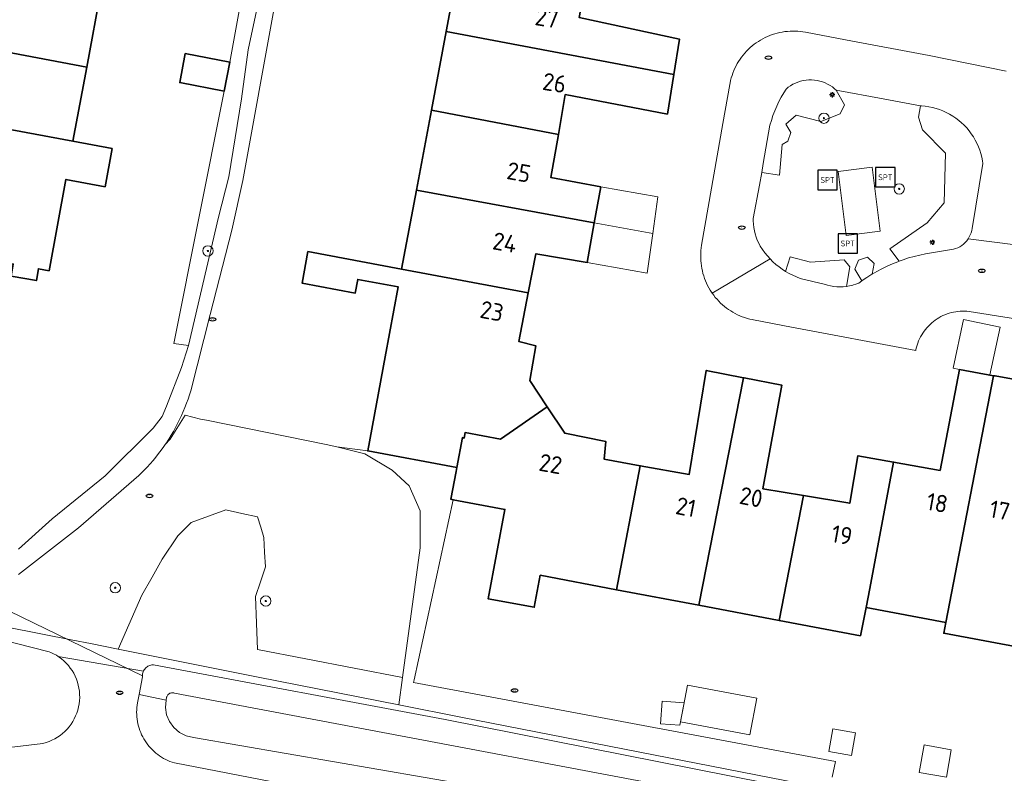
# Model space of a CAD drawing. Header units: metres. Extents: x 152610 to 160096, y 456114 to 462495.
# Tile 276 of 656: x 157154 to 157230, y 460230 to 460288. Entities that reach past the tile are written whole.
import ezdxf
from ezdxf.enums import TextEntityAlignment as Align

# ---------------------------------------------------------------- set-up
doc = ezdxf.new("R2010")
doc.units = ezdxf.units.M
doc.header["$LTSCALE"] = 0.5
doc.layers.get('0').update_dxf_attribs({"linetype": 'CONTINUOUS'})
for name, color, linetype, lineweight in [('B-PV-GR-BEPLANTING_CULTUUR_BOSPLANTSOEN-GV', 251, 'CONTINUOUS', 18), ('B-PV-GR-BEPLANTING_CULTUUR_HEESTERS-GV', 251, 'CONTINUOUS', 18), ('B-PV-GR-BOOM-S', 251, 'CONTINUOUS', 25), ('B-PV-IE-MEUBILAIR-S', 251, 'CONTINUOUS', 25), ('B-PV-IE-MEUBILAIR_WEGMEUBILAIR-S', 251, 'CONTINUOUS', 25), ('B-PV-KW-KUNSTWERK_DUIKER-G', 251, 'CONTINUOUS', 18), ('B-PV-OG-BEBOUWING-GV', 6, 'CONTINUOUS', 35), ('B-PV-OG-BEBOUWING-T18', 1, 'CONTINUOUS', 18), ('B-PV-OG-BEBOUWING_OVERBOUWING-GV', 251, 'CONTINUOUS', 18), ('B-PV-OG-BEBOUWING_SCHUUR-GV', 251, 'CONTINUOUS', 18), ('B-PV-OG-TERREIN_BEGROEID-GV', 251, 'CONTINUOUS', 18), ('B-PV-OG-TERREIN_OEVER-GV', 251, 'CONTINUOUS', 18), ('B-PV-OG-WATER_SLOOT-GV', 251, 'CONTINUOUS', 18), ('B-PV-VH-HALFVERHARDING_GRAVEL-GV', 251, 'CONTINUOUS', 18), ('B-PV-VH-OPENVERHARDING_TEGEL-GV', 251, 'CONTINUOUS', 18)]:
    doc.layers.add(name, color=color, linetype=linetype, lineweight=lineweight)
doc.styles.add('NLCS-ISO', font='NLCS-ISO.ttf')
doc.styles.add('NLCS-ISO-M750-T18', font='NLCS-ISO.ttf', dxfattribs={"height": 1.35})

# ---------------------------------------------------------------- blocks, each defined once
blk = doc.blocks.new('SIE-MEUBILAIR_PAAL_LICHTMAST-SO')
for points in [[(-0.62, 0), (-1, 0)], [(-0.71, 0.71), (-0.44, 0.44)], [(0, 1), (0, 0.62)], [(0.44, 0.44), (0.71, 0.71)], [(1, 0), (0.62, 0)], [(-0.71, -0.71), (-0.44, -0.44)], [(0, -0.62), (0, -1)], [(0.44, -0.44), (0.71, -0.71)]]:
    blk.add_lwpolyline(points)
blk.add_circle((0, 0), 0.5)
blk = doc.blocks.new('SIE-MEUBILAIR_PUT_RIOOLPUT-SO')
blk.add_ellipse((0, 0), major_axis=(1.25, 0), ratio=0.54)
at = {"style": 'NLCS-ISO'}
blk.add_text('ri', height=0.75, dxfattribs=at).set_placement((-0.04, 0.07), align=Align.MIDDLE_CENTER)
blk = doc.blocks.new('SIE-WEG_SPEELTOESTEL-SO')
at = {"flags": 128}
blk.add_lwpolyline([(-3.75, -3.75), (3.75, -3.75), (3.75, 3.75), (-3.75, 3.75)], close=True, dxfattribs=at)
at = {"style": 'NLCS-ISO'}
blk.add_text('SPT', height=2.25, dxfattribs=at).set_placement((0, 0), align=Align.MIDDLE_CENTER)
blk = doc.blocks.new('SGR-BOOM_GBKN-SO')
at = {"linetype": 'ByBlock', "lineweight": 18}
h = blk.add_hatch(color=0, dxfattribs=at)
h.dxf.hatch_style = 1
edge = h.paths.add_edge_path()
edge.add_arc((0, 0), 0.25, 0, 360)
at = {"color": 0, "linetype": 'ByBlock', "lineweight": 18}
for radius in [2, 0.25]:
    blk.add_circle((0, 0), radius, dxfattribs=at)
at = {"color": 0, "linetype": 'ByBlock', "lineweight": 18, "style": 'NLCS-ISO'}
blk.add_attdef('SOORT', (2.5, 0), '', height=1.5, dxfattribs=at)

msp = doc.modelspace()

# ---------------------------------------------------------------- linework, layer by layer
at = {"layer": 'B-PV-GR-BEPLANTING_CULTUUR_BOSPLANTSOEN-GV', "flags": 128}
for points in [[(157171.088, 460289.033), (157170.382, 460285.079), (157169.949, 460282.827), (157166.039, 460263.306), (157167.185, 460263.152), (157169.5, 460273.07), (157170.309, 460276.197), (157171.29, 460282.245), (157171.8, 460286.016), (157172.831, 460290.877)], [(157216.963, 460229.746), (157217.207, 460230.969), (157184.583, 460237.077), (157184.628, 460237.286), (157187.647, 460251.219), (157187.47, 460251.252), (157187.872, 460253.405), (157187.928, 460253.703), (157181.039, 460254.989), (157178.641, 460255.322), (157180.819, 460254.773), (157182.937, 460253.516), (157184.26, 460252.303), (157185.096, 460250.347), (157185.088, 460247.485), (157183.732, 460237.459), (157183.446, 460235.342), (157188.384, 460234.36), (157222.393, 460227.706)], [(157152.196, 460231.924), (157155.929, 460232.363), (157156.164, 460232.429), (157156.394, 460232.51), (157156.619, 460232.607), (157156.837, 460232.717), (157157.047, 460232.842), (157157.248, 460232.98), (157157.44, 460233.131), (157157.622, 460233.295), (157157.792, 460233.47), (157157.951, 460233.655), (157158.097, 460233.851), (157158.23, 460234.056), (157158.35, 460234.269), (157158.455, 460234.489), (157158.546, 460234.716), (157158.621, 460234.949), (157158.681, 460235.185), (157158.726, 460235.426), (157158.755, 460235.668), (157158.767, 460235.912), (157158.764, 460236.156), (157158.745, 460236.4), (157158.71, 460236.642), (157158.659, 460236.881), (157158.593, 460237.116), (157158.511, 460237.346), (157158.415, 460237.57), (157158.304, 460237.788), (157158.179, 460237.998), (157158.04, 460238.199), (157157.889, 460238.391), (157157.726, 460238.572), (157157.551, 460238.743), (157157.365, 460238.901), (157157.169, 460239.047), (157157.104, 460239.089), (157156.964, 460239.18), (157156.751, 460239.3), (157156.53, 460239.405), (157156.415, 460239.452), (157152.43, 460240.444)], [(157220.205, 460227.636), (157187.021, 460234.218), (157164.487, 460238.444), (157164.44, 460238.444), (157164.358, 460238.438), (157164.277, 460238.423), (157164.198, 460238.401), (157164.121, 460238.371), (157164.048, 460238.334), (157163.979, 460238.29), (157163.914, 460238.24), (157163.854, 460238.183), (157163.8, 460238.121), (157163.753, 460238.054), (157163.712, 460237.983), (157163.703, 460237.963), (157163.679, 460237.907), (157163.652, 460237.83), (157163.634, 460237.75), (157163.623, 460237.668), (157163.621, 460237.586), (157163.626, 460237.504), (157163.361, 460236.148), (157165.445, 460235.721), (157165.493, 460235.948), (157165.502, 460235.976), (157165.525, 460236.032), (157165.556, 460236.084), (157165.594, 460236.132), (157165.637, 460236.175), (157165.686, 460236.212), (157165.739, 460236.242), (157165.796, 460236.264), (157165.855, 460236.279), (157165.915, 460236.287), (157165.976, 460236.286), (157166.036, 460236.277), (157166.095, 460236.261), (157217.983, 460226.464)], [(157217.983, 460226.464), (157166.095, 460236.261), (157166.036, 460236.277), (157165.976, 460236.286), (157165.915, 460236.287), (157165.855, 460236.279), (157165.796, 460236.264), (157165.739, 460236.242), (157165.686, 460236.212), (157165.637, 460236.175), (157165.594, 460236.132), (157165.556, 460236.084), (157165.525, 460236.032), (157165.502, 460235.976), (157165.493, 460235.948), (157165.445, 460235.721), (157165.4, 460235.149), (157165.49, 460234.583), (157165.71, 460234.053), (157166.048, 460233.59), (157166.486, 460233.22), (157166.998, 460232.962), (157167.557, 460232.832), (157189.077, 460229.112)]]:
    msp.add_lwpolyline(points, dxfattribs=at)
msp.add_lwpolyline([(157171.296, 460250.164), (157170.068, 460250.437), (157168.731, 460249.946), (157167.393, 460249.455), (157166.356, 460248.418), (157165.156, 460246.617), (157164.365, 460245.225), (157163.573, 460243.833), (157162.572, 460241.538), (157161.751, 460239.658), (157172.582, 460237.503), (157183.446, 460235.342), (157183.732, 460237.459), (157172.506, 460239.623), (157172.433, 460241.674), (157172.36, 460243.724), (157172.742, 460244.87), (157173.124, 460246.016), (157173.07, 460247.163), (157173.015, 460248.309), (157172.77, 460249.1), (157172.524, 460249.891)], close=True, dxfattribs=at)
at = {"layer": 'B-PV-GR-BEPLANTING_CULTUUR_HEESTERS-GV', "flags": 128}
for points in [[(157217.282, 460282.907), (157217.268, 460282.91), (157217.144, 460283.021), (157216.974, 460283.153), (157216.795, 460283.272), (157216.608, 460283.378), (157216.414, 460283.47), (157216.213, 460283.546), (157216.008, 460283.608), (157215.798, 460283.654), (157215.585, 460283.684), (157215.371, 460283.699), (157215.156, 460283.697), (157214.942, 460283.68), (157214.73, 460283.646), (157214.521, 460283.597), (157214.316, 460283.533), (157214.116, 460283.453), (157213.923, 460283.359), (157213.738, 460283.251), (157213.561, 460283.129), (157213.394, 460282.994), (157213.217, 460282.712), (157213.021, 460282.373), (157212.84, 460282.026), (157212.672, 460281.672), (157212.52, 460281.311), (157212.382, 460280.944), (157212.259, 460280.572), (157212.152, 460280.196), (157211.631, 460277.223), (157211.511, 460276.54), (157212.886, 460276.322), (157213.096, 460278.707), (157213.532, 460278.965), (157213.753, 460279.629), (157213.384, 460280.288), (157214.174, 460280.961), (157216.072, 460280.491), (157217.574, 460281.086), (157217.921, 460281.781)], [(157223.789, 460281.703), (157223.633, 460280.815), (157223.958, 460279.846), (157225.738, 460278.036), (157225.634, 460274.193), (157224.306, 460272.645), (157221.423, 460270.64), (157222.154, 460269.682), (157222.45, 460269.789), (157222.875, 460269.926), (157223.304, 460270.047), (157223.738, 460270.152), (157224.175, 460270.242), (157226.197, 460270.567), (157226.337, 460270.598), (157226.507, 460270.649), (157226.671, 460270.716), (157226.828, 460270.798), (157226.978, 460270.893), (157227.119, 460271.001), (157227.249, 460271.122), (157227.367, 460271.254), (157227.474, 460271.396), (157227.567, 460271.547), (157227.646, 460271.706), (157227.711, 460271.871), (157227.76, 460272.041), (157227.794, 460272.216), (157228.605, 460277.245), (157228.577, 460277.439), (157228.523, 460277.719), (157228.453, 460277.996), (157228.368, 460278.268), (157228.267, 460278.535), (157228.152, 460278.796), (157228.023, 460279.05), (157227.879, 460279.296), (157227.722, 460279.534), (157227.551, 460279.763), (157227.368, 460279.982), (157227.173, 460280.19), (157227.134, 460280.228), (157226.967, 460280.387), (157226.75, 460280.572), (157226.523, 460280.745), (157226.287, 460280.904), (157226.042, 460281.051), (157225.789, 460281.183), (157225.529, 460281.301), (157225.263, 460281.404), (157224.992, 460281.492), (157224.716, 460281.564), (157224.437, 460281.621), (157224.155, 460281.663), (157223.87, 460281.688)], [(157213.352, 460268.888), (157213.364, 460268.88), (157213.633, 460268.724), (157213.909, 460268.582), (157214.193, 460268.455), (157214.482, 460268.342), (157216.439, 460267.863), (157216.601, 460267.817), (157216.842, 460267.762), (157217.085, 460267.723), (157217.331, 460267.7), (157217.578, 460267.693), (157217.824, 460267.702), (157218.06, 460267.725), (157218.322, 460269.247), (157217.896, 460269.785), (157215.285, 460269.6), (157213.709, 460270.013)], [(157219.26, 460268.155), (157219.282, 460268.171), (157219.651, 460268.422), (157220.029, 460268.66), (157220.047, 460268.671), (157220.204, 460269.501), (157219.7, 460269.983), (157218.985, 460269.764), (157218.716, 460269.07)]]:
    msp.add_lwpolyline(points, close=True, dxfattribs=at)
at = {"layer": 'B-PV-KW-KUNSTWERK_DUIKER-G', "flags": 128}
msp.add_lwpolyline([(157051.876, 460264.897), (157145.844, 460246.237), (157163.621, 460237.586)], dxfattribs=at)
at = {"layer": 'B-PV-OG-BEBOUWING-GV', "flags": 128}
for points in [[(157198.019, 460291.811), (157188.257, 460293.624), (157187.105, 460287.458), (157204.714, 460284.131), (157205.149, 460286.858), (157197.386, 460288.539)], [(157160.429, 460290.741), (157150.513, 460292.586), (157149.908, 460289.491), (157142.171, 460290.962), (157141.581, 460288.037), (157159.307, 460284.675)], [(157159.307, 460284.675), (157141.581, 460288.037), (157141.056, 460285.437), (157148.92, 460283.817), (157148.352, 460280.793), (157158.247, 460278.948)], [(157204.714, 460284.131), (157187.105, 460287.458), (157185.965, 460281.358), (157195.785, 460279.485), (157196.324, 460282.566), (157204.224, 460281.06)], [(157169.949, 460282.827), (157170.382, 460285.079), (157166.936, 460285.742), (157166.503, 460283.49)], [(157195.785, 460279.485), (157185.965, 460281.358), (157184.811, 460275.181), (157198.563, 460272.636), (157199.058, 460275.426), (157195.202, 460276.154)], [(157148.352, 460280.793), (157147.662, 460277.115), (157146.648, 460277.347), (157146.078, 460274.527), (157144.002, 460273.156), (157146.41, 460269.612), (157145.929, 460266.786), (157148.707, 460266.321), (157149.482, 460270.212), (157153.629, 460269.445), (157153.467, 460268.518), (157155.421, 460268.176), (157155.58, 460269.084), (157156.394, 460268.933), (157157.702, 460275.998), (157160.726, 460275.435), (157161.275, 460278.383), (157158.247, 460278.948)], [(157198.563, 460272.636), (157184.811, 460275.181), (157183.667, 460269.059), (157193.462, 460267.221), (157194.051, 460270.256), (157198.02, 460269.578)], [(157176.417, 460270.419), (157175.96, 460267.981), (157180.072, 460267.209), (157180.271, 460268.268), (157183.409, 460267.679), (157182.398, 460262.27), (157181.039, 460254.989), (157187.928, 460253.703), (157188.36, 460256.021), (157188.508, 460255.992), (157188.572, 460256.415), (157191.317, 460255.916), (157194.912, 460258.418), (157193.576, 460260.432), (157194.034, 460263.137), (157192.732, 460263.455), (157193.462, 460267.221), (157183.667, 460269.059)], [(157210.103, 460260.661), (157207.226, 460261.224), (157205.902, 460253.172), (157202.122, 460253.848), (157200.292, 460244.256), (157206.656, 460243.052)], [(157210.156, 460260.651), (157210.103, 460260.661), (157206.656, 460243.052), (157212.868, 460241.876), (157214.735, 460251.543), (157211.611, 460252.067), (157213.073, 460260.082)], [(157229.449, 460260.816), (157226.82, 460261.287), (157225.306, 460253.484), (157221.704, 460254.13), (157219.872, 460244.345), (157219.582, 460242.889), (157225.754, 460241.718)], [(157229.576, 460260.793), (157229.449, 460260.816), (157225.754, 460241.718), (157225.764, 460241.716), (157225.594, 460240.892), (157231.929, 460239.705), (157234.259, 460251.811), (157230.953, 460252.403), (157232.365, 460260.293)], [(157194.912, 460258.418), (157191.317, 460255.916), (157188.572, 460256.415), (157188.508, 460255.992), (157188.36, 460256.021), (157187.928, 460253.703), (157187.872, 460253.405), (157187.47, 460251.252), (157187.647, 460251.219), (157191.647, 460250.471), (157190.356, 460243.562), (157193.924, 460242.895), (157194.388, 460245.373), (157200.292, 460244.256), (157202.122, 460253.848), (157199.33, 460254.348), (157199.446, 460255.725), (157196.278, 460256.357)], [(157221.704, 460254.13), (157218.947, 460254.624), (157218.32, 460250.942), (157214.735, 460251.543), (157212.868, 460241.876), (157219.143, 460240.689), (157219.582, 460242.889), (157219.872, 460244.345)]]:
    msp.add_lwpolyline(points, close=True, dxfattribs=at)
at = {"layer": 'B-PV-OG-BEBOUWING_OVERBOUWING-GV', "flags": 128}
for points in [[(157198.563, 460272.636), (157203.082, 460271.812), (157203.473, 460274.656), (157199.058, 460275.426)], [(157203.082, 460271.812), (157198.563, 460272.636), (157198.02, 460269.578), (157202.663, 460268.76)], [(157229.944, 460264.566), (157227.119, 460265.175), (157226.306, 460261.398), (157226.82, 460261.287), (157229.148, 460260.87)], [(157205.237, 460234.031), (157210.6, 460233.03), (157211.129, 460235.864), (157205.766, 460236.865)], [(157218.77, 460233.174), (157217.011, 460233.493), (157216.693, 460231.747), (157218.452, 460231.428)]]:
    msp.add_lwpolyline(points, close=True, dxfattribs=at)
at = {"layer": 'B-PV-OG-BEBOUWING_SCHUUR-GV', "flags": 128}
for points in [[(157205.514, 460235.513), (157203.824, 460235.638), (157203.695, 460233.883), (157205.189, 460233.773)], [(157226.167, 460231.875), (157224.073, 460232.244), (157223.698, 460230.113), (157225.791, 460229.744)]]:
    msp.add_lwpolyline(points, close=True, dxfattribs=at)
at = {"layer": 'B-PV-OG-TERREIN_BEGROEID-GV', "flags": 128}
for points in [[(157213.352, 460268.888), (157213.709, 460270.013), (157215.285, 460269.6), (157217.896, 460269.785), (157218.322, 460269.247), (157218.06, 460267.725), (157218.07, 460267.726), (157218.314, 460267.767), (157218.554, 460267.823), (157218.623, 460267.844), (157218.79, 460267.895), (157219.021, 460267.982), (157219.26, 460268.155), (157218.716, 460269.07), (157218.985, 460269.764), (157219.7, 460269.983), (157220.204, 460269.501), (157220.047, 460268.671), (157220.415, 460268.884), (157220.808, 460269.094), (157221.209, 460269.29), (157221.617, 460269.471), (157222.031, 460269.637), (157222.154, 460269.682), (157221.423, 460270.64), (157224.306, 460272.645), (157225.634, 460274.193), (157225.738, 460278.036), (157223.958, 460279.846), (157223.633, 460280.815), (157223.789, 460281.703), (157220.905, 460282.237), (157217.282, 460282.907), (157217.921, 460281.781), (157217.574, 460281.086), (157216.072, 460280.491), (157214.174, 460280.961), (157213.384, 460280.288), (157213.753, 460279.629), (157213.532, 460278.965), (157213.096, 460278.707), (157212.886, 460276.322), (157211.511, 460276.54), (157211.338, 460275.55), (157210.863, 460272.965), (157210.863, 460272.798), (157210.875, 460272.542), (157210.903, 460272.287), (157210.948, 460272.034), (157211.008, 460271.785), (157211.083, 460271.539), (157211.173, 460271.299), (157211.278, 460271.065), (157211.398, 460270.839), (157211.4, 460270.836), (157211.57, 460270.576), (157211.754, 460270.326), (157211.951, 460270.085), (157212.159, 460269.855), (157212.38, 460269.635), (157212.611, 460269.428), (157212.852, 460269.232), (157213.104, 460269.049)], [(157220.047, 460276.946), (157220.67, 460272.004), (157218.041, 460271.673), (157217.418, 460276.615)]]:
    msp.add_lwpolyline(points, close=True, dxfattribs=at)
msp.add_lwpolyline([(157153.153, 460241.368), (157158.245, 460240.355), (157159.592, 460240.087), (157161.751, 460239.658), (157162.572, 460241.538), (157163.573, 460243.833), (157164.365, 460245.225), (157165.156, 460246.617), (157166.356, 460248.418), (157167.393, 460249.455), (157168.731, 460249.946), (157170.068, 460250.437), (157171.296, 460250.164), (157172.524, 460249.891), (157172.77, 460249.1), (157173.015, 460248.309), (157173.07, 460247.163), (157173.124, 460246.016), (157172.742, 460244.87), (157172.36, 460243.724), (157172.433, 460241.674), (157172.506, 460239.623), (157183.732, 460237.459), (157185.088, 460247.485), (157185.096, 460250.347), (157184.26, 460252.303), (157182.937, 460253.516), (157180.819, 460254.773), (157178.641, 460255.322), (157177.838, 460255.486), (157168.586, 460257.367), (157168.112, 460257.46), (157166.929, 460257.749), (157165.753, 460255.913), (157165.372, 460255.479), (157165.28, 460255.344), (157165.08, 460255.066), (157164.873, 460254.792), (157164.66, 460254.523), (157164.44, 460254.259), (157164.215, 460254), (157163.984, 460253.747), (157163.747, 460253.499), (157163.504, 460253.256), (157163.341, 460253.1), (157158.687, 460249.036), (157154.036, 460245.43)], dxfattribs=at)
at = {"layer": 'B-PV-OG-TERREIN_OEVER-GV', "flags": 128}
msp.add_lwpolyline([(157189.077, 460229.112), (157167.557, 460232.832), (157166.998, 460232.962), (157166.486, 460233.22), (157166.048, 460233.59), (157165.71, 460234.053), (157165.49, 460234.583), (157165.4, 460235.149), (157165.445, 460235.721), (157163.361, 460236.148), (157163.235, 460235.501), (157163.207, 460235.323), (157163.186, 460235.143), (157163.174, 460234.962), (157163.17, 460234.782), (157163.173, 460234.601), (157163.185, 460234.421), (157163.204, 460234.241), (157163.232, 460234.062), (157163.267, 460233.885), (157163.31, 460233.709), (157163.361, 460233.536), (157163.42, 460233.365), (157163.486, 460233.197), (157163.559, 460233.032), (157163.64, 460232.87), (157163.727, 460232.712), (157163.822, 460232.558), (157163.923, 460232.408), (157164.031, 460232.263), (157164.145, 460232.123), (157164.266, 460231.988), (157164.392, 460231.858), (157164.523, 460231.735), (157164.661, 460231.617), (157164.803, 460231.505), (157164.95, 460231.4), (157165.101, 460231.301), (157165.257, 460231.209), (157165.416, 460231.124), (157165.58, 460231.047), (157165.746, 460230.976), (157165.916, 460230.913), (157166.087, 460230.858), (157186.732, 460226.873)], dxfattribs=at)
at = {"layer": 'B-PV-OG-WATER_SLOOT-GV', "flags": 128}
for points in [[(157222.393, 460227.706), (157188.384, 460234.36), (157183.446, 460235.342), (157172.582, 460237.503), (157161.751, 460239.658), (157159.592, 460240.087), (157158.245, 460240.355), (157153.153, 460241.368)], [(157152.43, 460240.444), (157156.415, 460239.452), (157156.53, 460239.405), (157156.751, 460239.3), (157156.964, 460239.18), (157157.104, 460239.089), (157163.703, 460237.963), (157163.712, 460237.983), (157163.753, 460238.054), (157163.8, 460238.121), (157163.854, 460238.183), (157163.914, 460238.24), (157163.979, 460238.29), (157164.048, 460238.334), (157164.121, 460238.371), (157164.198, 460238.401), (157164.277, 460238.423), (157164.358, 460238.438), (157164.44, 460238.444), (157164.487, 460238.444), (157187.021, 460234.218), (157220.205, 460227.636)], [(157186.732, 460226.873), (157166.087, 460230.858), (157165.916, 460230.913), (157165.746, 460230.976), (157165.58, 460231.047), (157165.416, 460231.124), (157165.257, 460231.209), (157165.101, 460231.301), (157164.95, 460231.4), (157164.803, 460231.505), (157164.661, 460231.617), (157164.523, 460231.735), (157164.392, 460231.858), (157164.266, 460231.988), (157164.145, 460232.123), (157164.031, 460232.263), (157163.923, 460232.408), (157163.822, 460232.558), (157163.727, 460232.712), (157163.64, 460232.87), (157163.559, 460233.032), (157163.486, 460233.197), (157163.42, 460233.365), (157163.361, 460233.536), (157163.31, 460233.709), (157163.267, 460233.885), (157163.232, 460234.062), (157163.204, 460234.241), (157163.185, 460234.421), (157163.173, 460234.601), (157163.17, 460234.782), (157163.174, 460234.962), (157163.186, 460235.143), (157163.207, 460235.323), (157163.235, 460235.501), (157163.361, 460236.148), (157163.626, 460237.504), (157163.621, 460237.586), (157163.623, 460237.668), (157163.634, 460237.75), (157163.652, 460237.83), (157163.679, 460237.907), (157163.703, 460237.963), (157157.104, 460239.089), (157157.169, 460239.047), (157157.365, 460238.901), (157157.551, 460238.743), (157157.726, 460238.572), (157157.889, 460238.391), (157158.04, 460238.199), (157158.179, 460237.998), (157158.304, 460237.788), (157158.415, 460237.57), (157158.511, 460237.346), (157158.593, 460237.116), (157158.659, 460236.881), (157158.71, 460236.642), (157158.745, 460236.4), (157158.764, 460236.156), (157158.767, 460235.912), (157158.755, 460235.668), (157158.726, 460235.426), (157158.681, 460235.185), (157158.621, 460234.949), (157158.546, 460234.716), (157158.455, 460234.489), (157158.35, 460234.269), (157158.23, 460234.056), (157158.097, 460233.851), (157157.951, 460233.655), (157157.792, 460233.47), (157157.622, 460233.295), (157157.44, 460233.131), (157157.248, 460232.98), (157157.047, 460232.842), (157156.837, 460232.717), (157156.619, 460232.607), (157156.394, 460232.51), (157156.164, 460232.429), (157155.929, 460232.363), (157152.196, 460231.924)]]:
    msp.add_lwpolyline(points, dxfattribs=at)
at = {"layer": 'B-PV-VH-HALFVERHARDING_GRAVEL-GV', "flags": 128}
for points in [[(157172.831, 460290.877), (157171.8, 460286.016), (157171.29, 460282.245), (157170.309, 460276.197), (157169.5, 460273.07), (157167.185, 460263.152), (157166.648, 460261.437), (157165.472, 460258.45), (157165.157, 460257.649), (157164.459, 460256.75), (157160.725, 460253.078), (157156.64, 460249.742), (157154.032, 460247.394)], [(157154.036, 460245.43), (157158.687, 460249.036), (157163.341, 460253.1), (157163.504, 460253.256), (157163.747, 460253.499), (157163.984, 460253.747), (157164.215, 460254), (157164.44, 460254.259), (157164.66, 460254.523), (157164.873, 460254.792), (157165.08, 460255.066), (157165.28, 460255.344), (157165.372, 460255.479), (157165.473, 460255.627), (157165.661, 460255.915), (157165.841, 460256.207), (157166.014, 460256.503), (157166.181, 460256.803), (157166.34, 460257.107), (157166.493, 460257.414), (157166.638, 460257.725), (157166.776, 460258.04), (157166.906, 460258.357), (157167.029, 460258.677), (157167.145, 460259), (157167.253, 460259.326), (157167.353, 460259.654), (157168.858, 460265.545), (157170.523, 460272.081), (157171.385, 460275.918), (157173.828, 460289.405)]]:
    msp.add_lwpolyline(points, dxfattribs=at)
at = {"layer": 'B-PV-VH-OPENVERHARDING_TEGEL-GV', "flags": 128}
for points in [[(157230.424, 460284.389), (157224.464, 460285.58), (157218.004, 460286.807), (157214.896, 460287.391), (157214.699, 460287.424), (157214.501, 460287.45), (157214.301, 460287.468), (157214.102, 460287.477), (157213.902, 460287.479), (157213.702, 460287.472), (157213.503, 460287.458), (157213.304, 460287.435), (157213.106, 460287.405), (157212.91, 460287.367), (157212.716, 460287.321), (157212.523, 460287.267), (157212.333, 460287.206), (157212.145, 460287.137), (157211.96, 460287.06), (157211.779, 460286.977), (157211.601, 460286.886), (157211.426, 460286.788), (157211.256, 460286.683), (157211.09, 460286.571), (157210.929, 460286.453), (157210.773, 460286.329), (157210.621, 460286.198), (157210.475, 460286.061), (157210.335, 460285.919), (157210.2, 460285.771), (157210.072, 460285.618), (157209.949, 460285.46), (157209.834, 460285.297), (157209.724, 460285.13), (157209.622, 460284.958), (157209.526, 460284.782), (157209.438, 460284.603), (157209.357, 460284.42), (157209.283, 460284.234), (157209.216, 460284.046), (157209.158, 460283.855), (157209.107, 460283.661), (157209.063, 460283.466), (157209.041, 460283.348), (157208.517, 460280.333), (157207.383, 460273.86), (157206.867, 460270.904), (157206.837, 460270.707), (157206.814, 460270.508), (157206.799, 460270.309), (157206.793, 460270.109), (157206.794, 460269.909), (157206.803, 460269.709), (157206.821, 460269.51), (157206.846, 460269.312), (157206.879, 460269.115), (157206.92, 460268.92), (157206.969, 460268.726), (157207.026, 460268.534), (157207.09, 460268.345), (157207.161, 460268.158), (157207.241, 460267.975), (157207.327, 460267.795), (157207.421, 460267.618), (157207.521, 460267.445), (157207.628, 460267.277), (157207.684, 460267.195), (157212.159, 460269.855), (157211.951, 460270.085), (157211.754, 460270.326), (157211.57, 460270.576), (157211.4, 460270.836), (157211.398, 460270.839), (157211.278, 460271.065), (157211.173, 460271.299), (157211.083, 460271.539), (157211.008, 460271.785), (157210.948, 460272.034), (157210.903, 460272.287), (157210.875, 460272.542), (157210.863, 460272.798), (157210.863, 460272.965), (157211.338, 460275.55), (157211.511, 460276.54), (157211.631, 460277.223), (157212.152, 460280.196), (157212.259, 460280.572), (157212.382, 460280.944), (157212.52, 460281.311), (157212.672, 460281.672), (157212.84, 460282.026), (157213.021, 460282.373), (157213.217, 460282.712), (157213.394, 460282.994), (157213.561, 460283.129), (157213.738, 460283.251), (157213.923, 460283.359), (157214.116, 460283.453), (157214.316, 460283.533), (157214.521, 460283.597), (157214.73, 460283.646), (157214.942, 460283.68), (157215.156, 460283.697), (157215.371, 460283.699), (157215.585, 460283.684), (157215.798, 460283.654), (157216.008, 460283.608), (157216.213, 460283.546), (157216.414, 460283.47), (157216.608, 460283.378), (157216.795, 460283.272), (157216.974, 460283.153), (157217.144, 460283.021), (157217.268, 460282.91), (157217.282, 460282.907), (157220.905, 460282.237), (157223.789, 460281.703), (157223.87, 460281.688), (157224.155, 460281.663), (157224.437, 460281.621), (157224.716, 460281.564), (157224.992, 460281.492), (157225.263, 460281.404), (157225.529, 460281.301), (157225.789, 460281.183), (157226.042, 460281.051), (157226.287, 460280.904), (157226.523, 460280.745), (157226.75, 460280.572), (157226.967, 460280.387), (157227.134, 460280.228), (157227.173, 460280.19), (157227.368, 460279.982), (157227.551, 460279.763), (157227.722, 460279.534), (157227.879, 460279.296), (157228.023, 460279.05), (157228.152, 460278.796), (157228.267, 460278.535), (157228.368, 460278.268), (157228.453, 460277.996), (157228.523, 460277.719), (157228.577, 460277.439), (157228.605, 460277.245), (157227.794, 460272.216), (157227.76, 460272.041), (157227.711, 460271.871), (157227.646, 460271.706), (157227.567, 460271.547), (157227.474, 460271.396), (157234.586, 460270.492)], [(157234.586, 460270.492), (157227.474, 460271.396), (157227.367, 460271.254), (157227.249, 460271.122), (157227.119, 460271.001), (157226.978, 460270.893), (157226.828, 460270.798), (157226.671, 460270.716), (157226.507, 460270.649), (157226.337, 460270.598), (157226.197, 460270.567), (157224.175, 460270.242), (157223.738, 460270.152), (157223.304, 460270.047), (157222.875, 460269.926), (157222.45, 460269.789), (157222.154, 460269.682), (157222.031, 460269.637), (157221.617, 460269.471), (157221.209, 460269.29), (157220.808, 460269.094), (157220.415, 460268.884), (157220.047, 460268.671), (157220.029, 460268.66), (157219.651, 460268.422), (157219.282, 460268.171), (157219.26, 460268.155), (157219.021, 460267.982), (157218.79, 460267.895), (157218.623, 460267.844), (157218.554, 460267.823), (157218.314, 460267.767), (157218.07, 460267.726), (157218.06, 460267.725), (157217.824, 460267.702), (157217.578, 460267.693), (157217.331, 460267.7), (157217.085, 460267.723), (157216.842, 460267.762), (157216.601, 460267.817), (157216.439, 460267.863), (157214.482, 460268.342), (157214.193, 460268.455), (157213.909, 460268.582), (157213.633, 460268.724), (157213.364, 460268.88), (157213.352, 460268.888), (157213.104, 460269.049), (157212.852, 460269.232), (157212.611, 460269.428), (157212.38, 460269.635), (157212.159, 460269.855), (157207.684, 460267.195), (157207.801, 460267.033), (157207.925, 460266.876), (157208.055, 460266.724), (157208.191, 460266.578), (157208.332, 460266.437), (157208.48, 460266.301), (157208.632, 460266.172), (157208.79, 460266.049), (157208.952, 460265.932), (157209.119, 460265.822), (157209.29, 460265.719), (157209.465, 460265.622), (157209.644, 460265.533), (157209.826, 460265.451), (157210.012, 460265.376), (157210.2, 460265.309), (157210.391, 460265.249), (157210.584, 460265.197), (157210.778, 460265.153), (157210.865, 460265.136), (157213.819, 460264.564), (157223.425, 460262.755), (157223.443, 460262.845), (157223.483, 460263.014), (157223.531, 460263.18), (157223.587, 460263.344), (157223.65, 460263.506), (157223.721, 460263.664), (157223.798, 460263.819), (157223.883, 460263.97), (157223.975, 460264.117), (157224.073, 460264.26), (157224.178, 460264.398), (157224.289, 460264.531), (157224.406, 460264.659), (157224.529, 460264.781), (157224.658, 460264.897), (157224.791, 460265.008), (157224.93, 460265.112), (157225.073, 460265.209), (157225.221, 460265.3), (157225.372, 460265.384), (157225.528, 460265.461), (157225.686, 460265.53), (157225.848, 460265.593), (157226.012, 460265.647), (157226.179, 460265.694), (157226.348, 460265.734), (157226.519, 460265.765), (157226.69, 460265.789), (157226.863, 460265.804), (157227.036, 460265.812), (157227.209, 460265.812), (157227.383, 460265.803), (157227.555, 460265.787), (157233.262, 460264.877)]]:
    msp.add_lwpolyline(points, dxfattribs=at)
msp.add_lwpolyline([(157220.047, 460276.946), (157217.418, 460276.615), (157218.041, 460271.673), (157220.67, 460272.004)], close=True, dxfattribs=at)

# ---------------------------------------------------------------- block references
at = {"layer": 'B-PV-GR-BOOM-S', "xscale": 0.2, "yscale": 0.2, "zscale": 0.2}
for p in [(157216.329, 460280.74), (157222.147, 460275.263), (157168.685, 460270.464), (157161.52, 460244.41), (157173.157, 460243.383)]:
    msp.add_blockref('SGR-BOOM_GBKN-SO', p, dxfattribs=at)
at = {"layer": 'B-PV-IE-MEUBILAIR-S', "xscale": 0.2, "yscale": 0.2, "zscale": 0.2}
for name, p in [('SIE-MEUBILAIR_PUT_RIOOLPUT-SO', (157212.031, 460285.419)), ('SIE-MEUBILAIR_PAAL_LICHTMAST-SO', (157216.966, 460282.552)), ('SIE-MEUBILAIR_PUT_RIOOLPUT-SO', (157209.973, 460272.272)), ('SIE-MEUBILAIR_PAAL_LICHTMAST-SO', (157224.708, 460271.136)), ('SIE-MEUBILAIR_PUT_RIOOLPUT-SO', (157228.54, 460268.928)), ('SIE-MEUBILAIR_PUT_RIOOLPUT-SO', (157169.042, 460265.176)), ('SIE-MEUBILAIR_PUT_RIOOLPUT-SO', (157164.165, 460251.513)), ('SIE-MEUBILAIR_PUT_RIOOLPUT-SO', (157161.858, 460236.284)), ('SIE-MEUBILAIR_PUT_RIOOLPUT-SO', (157192.403, 460236.456))]:
    msp.add_blockref(name, p, dxfattribs=at)
at = {"layer": 'B-PV-IE-MEUBILAIR_WEGMEUBILAIR-S', "xscale": 0.2, "yscale": 0.2, "zscale": 0.2}
for p in [(157216.601, 460275.956), (157221.072, 460276.166), (157218.166, 460271.043)]:
    msp.add_blockref('SIE-WEG_SPEELTOESTEL-SO', p, dxfattribs=at)

# ---------------------------------------------------------------- texts
at = {"layer": 'B-PV-OG-BEBOUWING-T18', "style": 'NLCS-ISO-M750-T18'}
for s, rotation, p in [('27', 350.9, (157194.889, 460288.482)), ('26', 350.9, (157195.484, 460283.472)), ('25', 349.9, (157192.73, 460276.557)), ('24', 349.9, (157191.644, 460271.12)), ('23', 349.1, (157190.643, 460265.814)), ('22', 349.9, (157195.185, 460253.991)), ('20', 348.9, (157210.696, 460251.417)), ('21', 348.9, (157205.655, 460250.648)), ('18', 349.9, (157225.088, 460250.983)), ('17', 349.9, (157229.926, 460250.405)), ('19', 349.9, (157217.718, 460248.488))]:
    msp.add_text(s, height=1.35, rotation=rotation, dxfattribs=at).set_placement(p, align=Align.MIDDLE)

doc.saveas('drawing.dxf')
